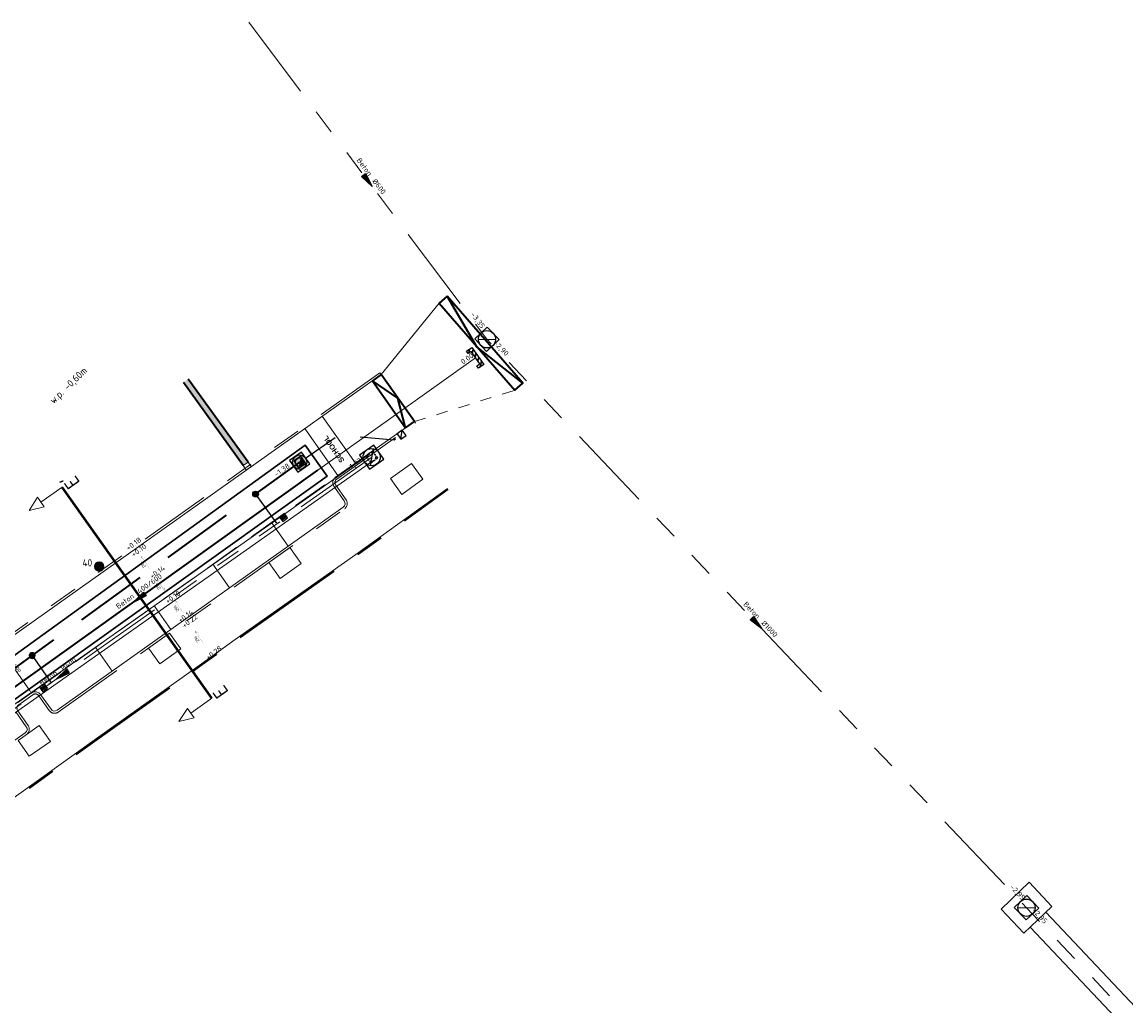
# Model space of a CAD drawing. Header units: metres. Extents: x 92403 to 95147, y 464428 to 465602.
# Tile 549 of 568: x 93373 to 93450, y 465283 to 465352. Entities that reach past the tile are written whole.
import ezdxf
from ezdxf.enums import TextEntityAlignment as Align

# ---------------------------------------------------------------- set-up
doc = ezdxf.new("R2010")
doc.units = ezdxf.units.M
for name, pattern in [('CENTER', [2, 1.25, -0.25, 0.25, -0.25]), ('DASHED', [0.75, 0.5, -0.25]), ('RI-GWA', [18.45, 6, -1.8, 1.75, -1.8, 1.75, -1.8, 1.75, -1.8]), ('RI-HWA', [7.4, 5, -2.4]), ('RI-HWA_KOLKAANSLUITING', [4.3, 2.5, -1.8]), ('VH-OPSLUITBAND_80X200', [14, 8, -2, 2, -2]), ('VH-TROTTOIRBAND', [15, 5, -2, 2, -2, 2, -2]), ('XX-HIDDEN', [4, 2, -2])]:
    doc.linetypes.add(name, pattern=pattern)
doc.layers.get('0').update_dxf_attribs({"linetype": 'CONTINUOUS'})
doc.layers.get('Defpoints').update_dxf_attribs({"linetype": 'CONTINUOUS'})
for name, color, linetype, lineweight, true_color in [('B-OI-RI-GWA_SCHILDMUUR-S', 7, 'CONTINUOUS', 25, 0xff8400), ('B-OI-RI-GWA_TRANSPORTLEIDING-G', 7, 'RI-GWA', 18, 0xff8400), ('B-XX-KL-ET_LS_OV_LICHTMAST-S', 7, 'CONTINUOUS', 9, 0xff0026), ('N-OI-RI-HWA_RIOOLPUT_INSPECTIEPUT-S', 7, 'CONTINUOUS', 25, 0x007bff), ('N-OI-RI-HWA_STROOMRICHTING-S', 7, 'CONTINUOUS', 25, 0x007bff), ('N-OI-RI-HWA_TRANSPORTLEIDING-G', 7, 'RI-HWA', 35, 0x007bff)]:
    doc.layers.add(name, color=color, linetype=linetype, lineweight=lineweight, true_color=true_color)
doc.layers.add('B-WE-RI-GWA_RIOOLPUT_INSPECTIEPUT-S', color=30, linetype='CONTINUOUS', lineweight=25, transparency=0.3)
for name, color, linetype, lineweight in [('B-WE-RI-GWA_STROOMRICHTING-S', 30, 'CONTINUOUS', 25), ('B-WE-RI-VOLSCHUIMEN-G', 130, 'RI-VOLSCHUIMEN', 18), ('B-WE-VH-VERHARDING_FUNDERING-G', 252, 'CONTINUOUS', 18), ('B-WE-WH-WATERPEIL-T25', 7, 'CONTINUOUS', 25), ('N-RO-VH-KANTOPSLUITING_ELEMENT_STALENSTRIP-G', 7, 'CONTINUOUS', 9), ('N-RO-VH-MATERIAALGRENS-G', 7, 'XX-HIDDEN', 5), ('N-RO-VW-MARKERING-G', 7, 'CONTINUOUS', 9), ('N-WE-GK-KISTDAM-G', 40, 'CONTINUOUS', 30), ('N-WE-IE-MEUBILAIR_WEGMEUBILAIR_LICHTMAST-T25', 7, 'CONTINUOUS', 25), ('N-WE-RI-HWA_HULPSTUK-S', 150, 'CONTINUOUS', 25), ('N-WE-RI-HWA_KOLK_STRAATKOLK-S', 150, 'CONTINUOUS', 25), ('N-WE-RI-HWA_KOLK_TROTTOIRKOLK-S', 150, 'CONTINUOUS', 25), ('N-WE-RI-HWA_KOLKAANSLUITING-G', 150, 'RI-HWA_KOLKAANSLUITING', 25), ('N-WE-RI-PUT-OPHOOGTEBRENGEN-S', 7, 'CONTINUOUS', 25), ('N-WE-RI-PUT_BETON-S', 7, 'CONTINUOUS', 25), ('N-WE-VH-KANTOPSLUITING_INRITBAND-G', 210, 'CONTINUOUS', 35), ('N-WE-VH-KANTOPSLUITING_OPSLUITBAND_80X200-G', 7, 'VH-OPSLUITBAND_80X200', 35), ('N-WE-VH-KANTOPSLUITING_TROTTOIRBAND-G', 7, 'VH-TROTTOIRBAND', 35), ('N-WE-VH-KANTOPSLUITING_VOORKANTBAND-G', 50, 'CONTINUOUS', 35), ('V-WE-RI-GWA_STROOMRICHTING-S', 30, 'CONTINUOUS', 25), ('V-WE-RI-VOLSCHUIMEN-G', 130, 'CONTINUOUS-V', 35), ('X-XX-AL-DETAIL-A', 7, 'CONTINUOUS', 13), ('X-XX-AL-HOOGTELABEL-T-afschot', 7, 'CONTINUOUS', 18), ('X-XX-AL-HOOGTELABEL-T18', 7, 'CONTINUOUS', 18), ('X-XX-AL-M', 7, 'CONTINUOUS', 18), ('X-XX-AL-REFERENTIE-G', 7, 'CONTINUOUS', 18), ('X-XX-AL-VERWIJZING-S', 7, 'CONTINUOUS', 13)]:
    doc.layers.add(name, color=color, linetype=linetype, lineweight=lineweight)
doc.layers.add('hulplijn profielen', color=7, linetype='CONTINUOUS')
doc.styles.add('1_500_2mm', font='arial.ttf', dxfattribs={"height": 1})
doc.styles.add('NLCS-ISO', font='NLCS-ISO.ttf')
doc.styles.add('NLCS-ISO-M100-T25', font='NLCS-ISO.ttf', dxfattribs={"height": 0.25})
doc.styles.add('NLCS-ISO-M200-T18', font='NLCS-ISO.ttf', dxfattribs={"height": 0.36})
doc.styles.add('NLCS-ISO-M200-T25', font='NLCS-ISO.ttf', dxfattribs={"height": 0.5})
doc.linetypes.add('CONTINUOUS-V', pattern='A,3.5,[24,NLCS.SHX,S=0.5,R=0,X=0,Y=0],3.5', length=7)
doc.linetypes.add('RI-VOLSCHUIMEN', pattern='A,0,[50,NLCS.SHX,S=0.5,R=0,X=0,Y=0],4', length=4)
doc.dimstyles.new('NLCS-M100-T25-PIJL_L2_H1', dxfattribs={"dimscale": 0.1, "dimtxt": 2.5, "dimasz": 2.5, "dimexe": 2, "dimexo": 2, "dimgap": 0.7, "dimtad": 1, "dimzin": 0, "dimdsep": 46, "dimtxsty": 'NLCS-ISO-M100-T25', "dimcen": 0, "dimdle": 2, "dimclrd": 256, "dimclre": 256, "dimclrt": 256, "dimadec": 1, "dimazin": 0, "dimtfac": 1, "dimtdec": 3, "dimtofl": 0, "dimtmove": 0, "dimatfit": 3, "dimfxl": 2, "dimfxlon": 1, "dimtfillclr": 256, "dimtolj": 1, "dimtzin": 0, "dimlwd": -1, "dimlwe": -1, "dimarcsym": 0})

# ---------------------------------------------------------------- blocks, each defined once
blk = doc.blocks.new('LIGHTWEL 4M')
at = {"true_color": 0xffffff}
h = blk.add_hatch(color=7, dxfattribs=at)
h.dxf.hatch_style = 1
edge = h.paths.add_edge_path()
edge.add_arc((0, 0), 0.33, 0, 360)
at = {"color": 18, "true_color": 0x000000}
for radius in [0.33, 0.04]:
    blk.add_circle((0, 0), radius, dxfattribs=at)
blk = doc.blocks.new('*D114')
at = {"layer": 'Defpoints', "color": 0, "transparency": 16777216}
for p in [(93371.159, 465308.274), (93371.159, 465308.274), (93373.465, 465305.005)]:
    blk.add_point(p, dxfattribs=at)
at = {"layer": 'X-XX-AL-M', "transparency": 16777216}
for p, q in [((93371.159, 465308.274), (93371.322, 465308.389)), ((93373.321, 465305.21), (93371.303, 465308.069)), ((93373.465, 465305.005), (93373.628, 465305.121))]:
    blk.add_line(p, q, dxfattribs=at)
for points in [[(93371.337, 465308.093), (93371.269, 465308.045), (93371.159, 465308.274)], [(93373.355, 465305.234), (93373.287, 465305.186), (93373.465, 465305.005)]]:
    blk.add_solid(points, dxfattribs=at)
at = {"layer": 'X-XX-AL-M', "transparency": 16777216, "insert": (93372.471, 465306.752), "char_height": 0.25, "attachment_point": 5, "rotation": 305.20466, "style": 'NLCS-ISO-M100-T25'}
blk.add_mtext('\\A1;4.00', dxfattribs=at)
blk = doc.blocks.new('SAL-VERWIJZING_DOORSNEDE_BOVEN-SO')
for p, q in [((-2, 9), (0, 14)), ((0, 14), (2, 9)), ((2, 9), (-2, 9)), ((0, 0), (0, 9))]:
    blk.add_line(p, q)
at = {"lineweight": 50, "style": 'NLCS-ISO'}
blk.add_attdef('...', text='', height=5, dxfattribs=at).set_placement((-0.05, -1.19), align=Align.TOP_CENTER)
blk = doc.blocks.new('TROTTOIRKOLK 450X450')
at = {"layer": 'N-WE-RI-HWA_KOLK_TROTTOIRKOLK-S'}
blk.add_line((-0.45, 0), (0, 0.45), dxfattribs=at)
at = {"layer": 'N-WE-RI-HWA_KOLK_TROTTOIRKOLK-S', "flags": 128}
blk.add_lwpolyline([(-0.45, 0), (0, 0), (0, 0.45), (-0.45, 0.45)], close=True, dxfattribs=at)
blk = doc.blocks.new('STRAATKOLK 415X375')
at = {"layer": 'N-WE-RI-HWA_KOLK_STRAATKOLK-S', "flags": 128}
blk.add_lwpolyline([(-0.415, 0), (0, 0), (0, 0.375), (-0.415, 0.375)], close=True, dxfattribs=at)
for points in [[(-0.344, 0.055), (-0.344, 0.32)], [(-0.275, 0.055), (-0.275, 0.32)], [(-0.207, 0.055), (-0.207, 0.32)], [(-0.137, 0.055), (-0.137, 0.32)], [(-0.068, 0.055), (-0.068, 0.32)]]:
    blk.add_lwpolyline(points, dxfattribs=at)
blk = doc.blocks.new('N-SRI-PUT_BETON-SO')
blk.add_hatch(color=256).paths.add_polyline_path([(1.41, 1.41, 0.664858), (-2, 0.02), (-2, -0.02, 0.196534), (-1.41, -1.41)])
at = {"lineweight": -3, "flags": 128}
blk.add_lwpolyline([(2, -2), (2, 2), (-2, 2), (-2, -2)], close=True, dxfattribs=at)
at = {"lineweight": -3}
blk.add_circle((0, 0), 2, dxfattribs=at)
blk = doc.blocks.new('N-SRI-PUT_HWA-SO')
h = blk.add_hatch(color=256)
h.dxf.hatch_style = 1
h.paths.add_polyline_path([(-2, 0, 1), (2, 0, 1)])
at = {"lineweight": -3, "flags": 128}
blk.add_lwpolyline([(-2, -2), (2, -2), (2, 2), (-2, 2)], close=True, dxfattribs=at)
at = {"lineweight": -3}
blk.add_circle((0, 0), 2, dxfattribs=at)
blk = doc.blocks.new('B-SRI-PUT_GWA-SO')
blk.add_line((-1.41, -1.41), (1.41, 1.41))
at = {"lineweight": -3, "flags": 128}
blk.add_lwpolyline([(2, -2), (2, 2), (-2, 2), (-2, -2)], close=True, dxfattribs=at)
at = {"lineweight": -3}
blk.add_circle((0, 0), 2, dxfattribs=at)
blk = doc.blocks.new('*U276')
at = {"ltscale": 0.1}
blk.add_hatch(color=256, dxfattribs=at).paths.add_polyline_path([(-2.5, 0), (2.5, -0.83), (2.5, 0.83)])
at = {"ltscale": 0.1, "flags": 128}
blk.add_lwpolyline([(-2.5, 0), (2.5, -0.83), (2.5, 0.83)], close=True, dxfattribs=at)
at = {"ltscale": 0.1, "style": 'NLCS-ISO'}
for tag, p in [('BOBL', (-130.09, 0)), ('MAT', (-0.5, 0.5))]:
    blk.add_attdef(tag, text='', height=1.8, dxfattribs=at).set_placement(p, align=Align.BOTTOM_RIGHT)
for tag, p in [('DIA', (0.5, 0.5)), ('BOBR', (129.66, 0))]:
    blk.add_attdef(tag, text='', height=1.8, dxfattribs=at).set_placement(p, align=Align.BOTTOM_LEFT)
at = {"ltscale": 0.1, "style": 'NLCS-ISO', "flags": 1}
blk.add_attdef('PUTNR-L', text='', height=1.8, dxfattribs=at).set_placement((-0.82, -5.89), align=Align.BOTTOM_RIGHT)
at = {"ltscale": 0.1, "style": 'NLCS-ISO'}
blk.add_attdef('JVA', text='', height=1.8, dxfattribs=at).set_placement((0, -1), align=Align.TOP_CENTER)
at = {"ltscale": 0.1, "style": 'NLCS-ISO', "flags": 1}
blk.add_attdef('PUTNR-L', text='', height=1.8, dxfattribs=at).set_placement((1.95, -5.77), align=Align.BOTTOM_LEFT)
blk = doc.blocks.new('SRI-SCHILDMUUR-SO')
for p, q in [((-4, 8.9), (2.3, 14.5)), ((-4, 8.4), (2.9, 14.5)), ((-4, 2.2), (0, 5.8)), ((-4, 1.6), (0, 5.2)), ((-4, -4.5), (0, -1)), ((-4, -5.1), (0, -1.5)), ((-4, -11.2), (0, -7.7)), ((-4, -11.8), (0, -8.2)), ((-0.1, -14.5), (4.3, -10.5)), ((0.5, -14.5), (4.9, -10.5))]:
    blk.add_line(p, q)
blk.add_lwpolyline([(4.9, 10.5), (0, 10.5), (0, -10.5), (4.9, -10.5), (4.9, -14.5), (-4, -14.5), (-4, 14.5), (4.9, 14.5)], close=True)
blk = doc.blocks.new('SRI-PUT_OPHOOGTEBRENGEN-SO')
at = {"lineweight": -3}
for points in [[(-1.01, 1.99), (-2.01, 1.99), (-2.01, 0.99)], [(-2.01, 0.49), (-2.01, -0.51)], [(0.49, 1.99), (-0.51, 1.99)], [(1.99, 0.99), (1.99, 1.99), (0.99, 1.99)], [(1.99, -0.51), (1.99, 0.49)], [(-0.51, -2.01), (0.49, -2.01)], [(0.99, -2.01), (1.99, -2.01), (1.99, -1.01)]]:
    blk.add_lwpolyline(points, dxfattribs=at)
blk.add_lwpolyline([(-1.01, -2.01), (-2.01, -2.01), (-2.01, -1.01)])
for start, end in [(165.0024, 195.0024), (120.0024, 150.0024), (74.9976, 104.9976), (29.9976, 59.9976), (344.9976, 14.9976), (210.0024, 240.0024), (255.0024, 285.0024), (299.9976, 329.9976)]:
    blk.add_arc((-0.01, -0.01), 2, start, end, dxfattribs=at)
blk = doc.blocks.new('SRI-HULP_INLAAT_KOLK-SO')
h = blk.add_hatch(color=256)
edge = h.paths.add_edge_path()
edge.add_arc((0, 0), 1, 0, 360)
blk.add_circle((0, 0), 1)
blk = doc.blocks.new('*U365')
at = {"ltscale": 0.1}
blk.add_hatch(color=256, dxfattribs=at).paths.add_polyline_path([(-2.5, 0), (2.5, -0.83), (2.5, 0.83)])
at = {"ltscale": 0.1, "flags": 128}
blk.add_lwpolyline([(-2.5, 0), (2.5, -0.83), (2.5, 0.83)], close=True, dxfattribs=at)
at = {"ltscale": 0.1, "style": 'NLCS-ISO'}
for tag, p in [('BOBL', (-122, 0)), ('MAT', (-1, 0.5))]:
    blk.add_attdef(tag, text='', height=1.8, dxfattribs=at).set_placement(p, align=Align.BOTTOM_RIGHT)
for tag, p in [('DIA', (1, 0.5)), ('BOBR', (122.13, 0))]:
    blk.add_attdef(tag, text='', height=1.8, dxfattribs=at).set_placement(p, align=Align.BOTTOM_LEFT)
blk.add_attdef('JVA', text='', height=1.8, dxfattribs=at).set_placement((0, -1), align=Align.TOP_CENTER)
blk = doc.blocks.new('*U405')
at = {"ltscale": 0.1}
blk.add_hatch(color=256, dxfattribs=at).paths.add_polyline_path([(2.5, 0), (-2.5, -0.83), (-2.5, 0.83)])
at = {"ltscale": 0.1, "flags": 128}
blk.add_lwpolyline([(2.5, 0), (-2.5, -0.83), (-2.5, 0.83)], close=True, dxfattribs=at)
at = {"ltscale": 0.1, "style": 'NLCS-ISO'}
for tag, p in [('BOBL', (-145.73, 0)), ('MAT', (-1, 0.5))]:
    blk.add_attdef(tag, text='', height=1.8, dxfattribs=at).set_placement(p, align=Align.BOTTOM_RIGHT)
for tag, p in [('DIA', (1, 0.5)), ('BOBR', (144.49, 0))]:
    blk.add_attdef(tag, text='', height=1.8, dxfattribs=at).set_placement(p, align=Align.BOTTOM_LEFT)
blk.add_attdef('JVA', text='', height=1.8, dxfattribs=at).set_placement((0, -1), align=Align.TOP_CENTER)
blk = doc.blocks.new('*U406')
at = {"ltscale": 0.1}
blk.add_hatch(color=256, dxfattribs=at).paths.add_polyline_path([(2.5, 0), (-2.5, -0.83), (-2.5, 0.83)])
at = {"ltscale": 0.1, "flags": 128}
blk.add_lwpolyline([(2.5, 0), (-2.5, -0.83), (-2.5, 0.83)], close=True, dxfattribs=at)
at = {"ltscale": 0.1, "style": 'NLCS-ISO'}
for tag, p in [('BOBL', (-127.37, 0)), ('MAT', (-1, 0.5))]:
    blk.add_attdef(tag, text='', height=1.8, dxfattribs=at).set_placement(p, align=Align.BOTTOM_RIGHT)
for tag, p in [('DIA', (1, 0.5)), ('BOBR', (127.02, 0))]:
    blk.add_attdef(tag, text='', height=1.8, dxfattribs=at).set_placement(p, align=Align.BOTTOM_LEFT)
blk.add_attdef('JVA', text='', height=1.8, dxfattribs=at).set_placement((0, -1), align=Align.TOP_CENTER)
blk = doc.blocks.new('*U407')
at = {"ltscale": 0.1}
blk.add_hatch(color=256, dxfattribs=at).paths.add_polyline_path([(2.5, 0), (-2.5, -0.83), (-2.5, 0.83)])
at = {"ltscale": 0.1, "flags": 128}
blk.add_lwpolyline([(2.5, 0), (-2.5, -0.83), (-2.5, 0.83)], close=True, dxfattribs=at)
at = {"ltscale": 0.1, "style": 'NLCS-ISO'}
for tag, p in [('BOBL', (-5.78, 0)), ('MAT', (-1, 0.5))]:
    blk.add_attdef(tag, text='', height=1.8, dxfattribs=at).set_placement(p, align=Align.BOTTOM_RIGHT)
for tag, p in [('DIA', (1, 0.5)), ('BOBR', (58.55, 0))]:
    blk.add_attdef(tag, text='', height=1.8, dxfattribs=at).set_placement(p, align=Align.BOTTOM_LEFT)
blk.add_attdef('JVA', text='', height=1.8, dxfattribs=at).set_placement((0, -1), align=Align.TOP_CENTER)
blk = doc.blocks.new('*U416')
at = {"ltscale": 0.1}
blk.add_hatch(color=256, dxfattribs=at).paths.add_polyline_path([(-2.5, 0), (2.5, 0.83), (2.5, -0.83)])
at = {"ltscale": 0.1, "flags": 128}
blk.add_lwpolyline([(-2.5, 0), (2.5, 0.83), (2.5, -0.83)], close=True, dxfattribs=at)
at = {"ltscale": 0.1, "style": 'NLCS-ISO'}
for tag, p in [('BOBL', (-67.6, 0)), ('MAT', (-1, 0.5))]:
    blk.add_attdef(tag, text='', height=1.8, dxfattribs=at).set_placement(p, align=Align.BOTTOM_RIGHT)
for tag, p in [('DIA', (1, 0.5)), ('BOBR', (138.86, 0))]:
    blk.add_attdef(tag, text='', height=1.8, dxfattribs=at).set_placement(p, align=Align.BOTTOM_LEFT)
blk.add_attdef('JVA', text='', height=1.8, dxfattribs=at).set_placement((0, -1), align=Align.TOP_CENTER)

msp = doc.modelspace()

# ---------------------------------------------------------------- hatches: boundary and pattern name
at = {"layer": 'X-XX-AL-DETAIL-A', "true_color": 0xccaea8}
h = msp.add_hatch(color=253, dxfattribs=at)
h.dxf.hatch_style = 1
h.paths.add_polyline_path([(93388.173852, 465320.810199), (93384.018166, 465326.575878), (93384.354841, 465326.818519), (93388.512295, 465321.050387)])

# ---------------------------------------------------------------- linework, layer by layer
at = {"layer": 'B-OI-RI-GWA_TRANSPORTLEIDING-G', "flags": 128}
for points in [[(93388.56, 465351.63), (93405.12, 465329.59), (93442.62, 465290.09), (93484.957, 465245.278), (93533.232, 465245.594)], [(93397.106, 465321.399), (93354.082, 465291.114), (93307.593, 465257.966), (93262.886304, 465225.82035), (93220.572, 465195.362)]]:
    msp.add_lwpolyline(points, dxfattribs=at)
at = {"layer": 'B-WE-RI-VOLSCHUIMEN-G'}
msp.add_lwpolyline([(93393.374941, 465320.491518), (93404.319449, 465328.309322)], dxfattribs=at)
at = {"layer": 'B-WE-VH-VERHARDING_FUNDERING-G', "lineweight": 13, "flags": 128}
for points in [[(93396.962099, 465321.603432), (93353.937478, 465291.317995), (93307.447456, 465258.169266), (93262.740357, 465226.023327), (93220.425949, 465195.564902)], [(93397.249901, 465321.194568), (93354.226522, 465290.910005), (93307.738544, 465257.762734), (93263.032251, 465225.617374), (93220.718051, 465195.159098)], [(93443.954932, 465289.769132), (93484.575061, 465246.77437)], [(93442.864589, 465288.739009), (93483.484718, 465245.744247)]]:
    msp.add_lwpolyline(points, dxfattribs=at)
msp.add_lwpolyline([(93442.428452, 465288.32696), (93444.391069, 465290.181181), (93442.811548, 465291.85304), (93440.848931, 465289.998819), (93442.428452, 465288.32696)], close=True, dxfattribs=at)
at = {"layer": 'hulplijn profielen', "linetype": 'CENTER', "elevation": 0.283, "flags": 128}
msp.add_lwpolyline([(93382.789458, 465309.170386), (93381.018684, 465311.665283), (93380.375479, 465312.571515)], dxfattribs=at)
at = {"layer": 'N-OI-RI-HWA_TRANSPORTLEIDING-G', "flags": 128}
msp.add_lwpolyline([(93346.971151, 465288.424159), (93392.102235, 465321.048566)], dxfattribs=at)
at = {"layer": 'N-RO-VH-KANTOPSLUITING_ELEMENT_STALENSTRIP-G', "color": 30, "flags": 128}
for points in [[(93399.866683, 465320.959534), (93398.407136, 465319.9061), (93399.197212, 465318.811439), (93400.656759, 465319.864873)], [(93391.422088, 465315.115742), (93389.954411, 465314.073665), (93390.735969, 465312.972907), (93392.203646, 465314.014984)], [(93383.057024, 465309.176399), (93381.589347, 465308.134322), (93382.370905, 465307.033564), (93383.838582, 465308.07564)], [(93374.000705, 465302.752168), (93372.529929, 465301.714471), (93373.308202, 465300.611388), (93374.778979, 465301.649086)]]:
    msp.add_lwpolyline(points, close=True, dxfattribs=at)
at = {"layer": 'N-RO-VH-MATERIAALGRENS-G', "ltscale": 0.4, "flags": 128}
msp.add_lwpolyline([(93400.077028, 465323.87043), (93407.047321, 465326.047922)], dxfattribs=at)
at = {"layer": 'N-RO-VW-MARKERING-G', "ltscale": 5, "flags": 128}
for points in [[(93395.981422, 465320.980799), (93393.675427, 465324.249191)], [(93394.755775, 465320.116051), (93392.44978, 465323.384443)]]:
    msp.add_lwpolyline(points, dxfattribs=at)
at = {"layer": 'N-RO-VW-MARKERING-G', "linetype": 'DASHED', "ltscale": 5, "flags": 128}
for points in [[(93373.470647, 465305.009452), (93394.591429, 465320.000098)], [(93391.29945, 465315.212631), (93390.147199, 465316.845769)], [(93387.222551, 465312.317961), (93386.069802, 465313.951804)], [(93383.145652, 465309.42329), (93382.009321, 465311.033864)], [(93379.076829, 465306.517174), (93377.923831, 465308.15137)]]:
    msp.add_lwpolyline(points, dxfattribs=at)
at = {"layer": 'N-WE-GK-KISTDAM-G', "flags": 128}
msp.add_lwpolyline([(93210.763383, 465172.872229), (93201.886615, 465183.30491), (93210.736267, 465190.814572), (93205.169395, 465197.317295), (93206.822913, 465198.616944), (93212.552339, 465191.915977), (93221.912831, 465199.326014), (93258.944729, 465226.336996), (93295.953077, 465253.330078), (93346.53177, 465289.031978), (93392.473191, 465322.242162), (93394.012746, 465320.086867), (93347.88791, 465287.143259), (93297.51444, 465251.166815), (93259.538016, 465223.634792), (93259.189039, 465224.121938), (93222.820307, 465198.132024), (93213.476267, 465190.734266), (93213.64833, 465190.531501), (93204.848671, 465183.064261), (93212.362775, 465174.233091)], dxfattribs=at)
at = {"layer": 'N-WE-RI-HWA_KOLKAANSLUITING-G', "flags": 128}
for points in [[(93392.511744, 465321.33545), (93394.868582, 465322.958945), (93398.660913, 465322.59081), (93398.997578, 465322.833465)], [(93389.039853, 465318.834828), (93390.475346, 465316.843197), (93390.812011, 465317.085853)], [(93373.506512, 465307.606069), (93374.823552, 465305.711151), (93374.482778, 465305.4743)]]:
    msp.add_lwpolyline(points, dxfattribs=at)
at = {"layer": 'N-WE-VH-KANTOPSLUITING_INRITBAND-G', "flags": 128}
for points in [[(93402.356441, 465332.593889), (93401.790146, 465332.102148), (93407.047321, 465326.047922), (93407.613617, 465326.539663)], [(93397.771033, 465327.138822), (93397.15821, 465326.706448), (93399.464205, 465323.438056), (93400.077028, 465323.87043)]]:
    msp.add_lwpolyline(points, close=True, dxfattribs=at)
for points in [[(93407.613617, 465326.539663), (93404.418733, 465329.075035), (93402.356441, 465332.593889)], [(93399.464205, 465323.438056), (93398.924031, 465325.504626), (93397.15821, 465326.706448)]]:
    msp.add_lwpolyline(points, dxfattribs=at)
at = {"layer": 'N-WE-VH-KANTOPSLUITING_OPSLUITBAND_80X200-G', "flags": 128}
msp.add_lwpolyline([(93353.682, 465284.598), (93358.341, 465287.797), (93372.64, 465297.909), (93377.86, 465301.672), (93385.335, 465306.978), (93387.657, 465308.656), (93396.043, 465314.559), (93402.429, 465319.166)], dxfattribs=at)
at = {"layer": 'N-WE-VH-KANTOPSLUITING_TROTTOIRBAND-G', "lineweight": 15}
for points in [[(93397.684277, 465327.261226), (93370.097659, 465307.70861, -0.414213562), (93369.67958, 465307.78079, 0.414213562), (93368.982782, 465307.90109), (93351.228378, 465295.374574), (93348.45903, 465293.405972), (93326.49643, 465277.793767), (93325.473877, 465277.070174), (93307.086234, 465264.058448), (93300.251947, 465259.186284), (93295.944924, 465256.115807)], [(93345.895412, 465285.326329), (93351.419806, 465289.253368, -0.415249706), (93351.838751, 465289.181801), (93352.55785, 465288.16259, 0.415249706), (93353.186267, 465288.05524), (93355.337692, 465289.584588), (93373.116778, 465302.128519, 0.414213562), (93373.225048, 465302.755637), (93372.504424, 465303.77701, -0.414213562), (93372.576604, 465304.195089), (93373.557122, 465304.886887, -0.414213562), (93373.975201, 465304.814707), (93374.695824, 465303.793335, 0.414373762), (93375.323144, 465303.685207), (93395.218279, 465317.811105, 0.414053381), (93395.326348, 465318.438081), (93394.605724, 465319.459454, -0.414213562), (93394.677904, 465319.877533), (93400.163503, 465323.747865)]]:
    msp.add_lwpolyline(points, format="xyb", dxfattribs=at)
at = {"layer": 'N-WE-VH-KANTOPSLUITING_TROTTOIRBAND-G', "lineweight": 15, "flags": 128}
msp.add_lwpolyline([(93388.730678, 465320.747398), (93388.512295, 465321.050387), (93388.173852, 465320.810199), (93388.394013, 465320.504743), (93388.730678, 465320.747398)], dxfattribs=at)
at = {"layer": 'N-WE-VH-KANTOPSLUITING_VOORKANTBAND-G', "linetype": 'Continuous', "lineweight": 15}
for points in [[(93296.031997, 465255.993667), (93300.33902, 465259.064144), (93307.173094, 465263.936156), (93325.560522, 465276.94773), (93326.583207, 465277.671416), (93348.545938, 465293.283714), (93351.31507, 465295.252162), (93369.069257, 465307.778525, -0.414213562), (93369.557016, 465307.694315), (93369.557016, 465307.694315, 0.414213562), (93370.184134, 465307.586046), (93370.17822, 465307.581873), (93371.154149, 465308.270434), (93392.274932, 465323.26108), (93397.771033, 465327.138822), (93397.684277, 465327.261226)], [(93400.163503, 465323.747865), (93400.077028, 465323.87043), (93394.591429, 465320.000098, 0.414213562), (93394.48316, 465319.372979), (93395.203783, 465318.351607, -0.414213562), (93395.131603, 465317.933528), (93375.236468, 465303.80763, -0.414213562), (93374.818389, 465303.87981), (93374.097765, 465304.901182, 0.414213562), (93373.470647, 465305.009452), (93372.490129, 465304.317653, 0.414213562)], [(93372.381859, 465303.690535), (93373.102483, 465302.669162, -0.414213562), (93373.030303, 465302.251083), (93355.251, 465289.707)]]:
    msp.add_lwpolyline(points, format="xyb", dxfattribs=at)
at = {"layer": 'N-WE-VH-KANTOPSLUITING_VOORKANTBAND-G', "flags": 128}
for points in [[(93388.173852, 465320.810199), (93384.018166, 465326.575878)], [(93388.512295, 465321.050387), (93384.354841, 465326.818519)]]:
    msp.add_lwpolyline(points, dxfattribs=at)
at = {"layer": 'N-WE-VH-KANTOPSLUITING_VOORKANTBAND-G', "linetype": 'Continuous', "lineweight": 15, "flags": 128}
msp.add_lwpolyline([(93353.636717, 465284.66395), (93358.295261, 465287.862637), (93372.593512, 465297.974108), (93377.813455, 465301.737067), (93385.288417, 465307.04304), (93387.610545, 465308.721132), (93395.996572, 465314.624151), (93402.382195, 465319.230879)], dxfattribs=at)
at = {"layer": 'V-WE-RI-VOLSCHUIMEN-G', "flags": 128}
msp.add_lwpolyline([(93221.883432, 465198.338884), (93256.927536, 465223.384146), (93294.149789, 465249.623901), (93331.600968, 465276.372526), (93368.475814, 465302.705747), (93393.374941, 465320.491518)], dxfattribs=at)
at = {"layer": 'X-XX-AL-HOOGTELABEL-T-afschot', "const_width": 0.008865}
for points in [[(93381.327499, 465314.381078), (93381.105239, 465314.485747), (93381.125723, 465314.24093)], [(93381.691332, 465313.64193), (93381.105239, 465314.485747)], [(93382.149117, 465312.966766), (93382.71609, 465312.109986)], [(93382.701116, 465312.355202), (93382.71609, 465312.109986), (93382.49624, 465312.219626)], [(93383.647746, 465311.332566), (93383.425486, 465311.437235), (93383.44597, 465311.192418)], [(93384.011579, 465310.593419), (93383.425486, 465311.437235)], [(93385.054668, 465309.190105), (93384.832408, 465309.294774), (93384.852892, 465309.049957)], [(93385.418501, 465308.450958), (93384.832408, 465309.294774)]]:
    msp.add_lwpolyline(points, dxfattribs=at)
at = {"layer": 'X-XX-AL-REFERENTIE-G', "flags": 128}
msp.add_lwpolyline([(93397.771033, 465327.138822), (93401.790146, 465332.102148)], dxfattribs=at)
at = {"layer": 'X-XX-AL-VERWIJZING-S', "lineweight": 50, "elevation": 0.283, "flags": 128}
msp.add_lwpolyline([(93385.993392, 465304.656264), (93375.583962, 465319.32243)], dxfattribs=at)

# ---------------------------------------------------------------- block references
at = {"layer": 'B-OI-RI-GWA_SCHILDMUUR-S', "xscale": 0.05, "yscale": 0.05, "zscale": 0.05, "rotation": 215.5387129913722}
msp.add_blockref('SRI-SCHILDMUUR-SO', (93404.319449, 465328.309322), dxfattribs=at)
at = {"layer": 'B-WE-RI-GWA_RIOOLPUT_INSPECTIEPUT-S'}
for p, xscale, yscale, zscale, rotation in [((93405.12, 465329.59), 0.3, 0.3, 0.3, 313.3732578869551), ((93397.106, 465321.399), 0.3000000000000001, 0.3000000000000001, 0.3000000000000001, 215.142076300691), ((93442.62, 465290.09), 0.3, 0.3, 0.3, 313.3732578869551)]:
    msp.add_blockref('B-SRI-PUT_GWA-SO', p, dxfattribs=dict(at, xscale=xscale, yscale=yscale, zscale=zscale, rotation=rotation))
at = {"layer": 'B-WE-RI-GWA_STROOMRICHTING-S'}
ref = msp.add_blockref('*U407', (93396.84, 465340.61), dxfattribs=dict(at, xscale=0.2, yscale=0.2, zscale=0.2, rotation=306.9197778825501))
ref.add_attrib('MAT', 'Beton', dxfattribs={"layer": '0', "ltscale": 0.1, "height": 0.36, "rotation": 306.91977788, "style": 'NLCS-ISO'}).set_placement((93396.799808, 465340.829965), align=Align.BOTTOM_RIGHT)
ref.add_attrib('DIA', '%%C600', dxfattribs={"layer": '0', "ltscale": 0.1, "height": 0.36, "rotation": 306.91977788, "style": 'NLCS-ISO'}).set_placement((93397.040087, 465340.510174), align=Align.BOTTOM_LEFT)
ref.add_attrib('BOBR', '-3,35', dxfattribs={"layer": '0', "ltscale": 0.1, "height": 0.36, "rotation": 306.91977788, "style": 'NLCS-ISO'}).set_placement((93403.874458, 465331.247715), align=Align.BOTTOM_LEFT)
at = {"layer": 'B-WE-RI-GWA_STROOMRICHTING-S', "xscale": 0.2, "yscale": 0.2, "zscale": 0.2}
for name, p, rotation, values in [('*U406', (93423.87, 465309.84), 313.5121324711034, {'MAT': 'Beton', 'DIA': '%%C1000', 'BOBL': '-2,90', 'BOBR': '-2,95'}), ('*U365', (93375.594, 465306.2565), 35.1420763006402, {'MAT': 'Beton', 'DIA': '%%C400', 'BOBL': '-1,44', 'BOBR': '-1,33'}), ('*U405', (93463.7885, 465267.684), 313.3732578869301, {'MAT': 'Beton', 'DIA': '%%C1000', 'BOBL': '-2,95', 'BOBR': '-3,00'})]:
    msp.add_blockref(name, p, dxfattribs=dict(at, rotation=rotation)).add_auto_attribs(values)
at = {"layer": 'B-XX-KL-ET_LS_OV_LICHTMAST-S'}
msp.add_blockref('LIGHTWEL 4M', (93378.168868, 465313.796968), dxfattribs=at)
at = {"layer": 'N-OI-RI-HWA_RIOOLPUT_INSPECTIEPUT-S', "xscale": 0.25, "yscale": 0.25, "zscale": 0.25, "rotation": 215.0134407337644}
msp.add_blockref('N-SRI-PUT_HWA-SO', (93392.102235, 465321.048566), dxfattribs=at)
at = {"layer": 'N-OI-RI-HWA_STROOMRICHTING-S', "xscale": 0.2, "yscale": 0.2, "zscale": 0.2, "rotation": 35.86245465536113}
msp.add_blockref('*U276', (93369.536693, 465304.736362), dxfattribs=at).add_auto_attribs({'MAT': 'PVC', 'DIA': '%%C400', 'BOBL': '-1,44', 'BOBR': '-1,38'})
at = {"layer": 'N-WE-RI-HWA_HULPSTUK-S', "yscale": 0.2, "zscale": 0.2}
for p, xscale, rotation in [((93389.039853, 465318.834828), 0.2, 35.86245465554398), ((93373.506512, 465307.606069), -0.2, 34.72095656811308)]:
    msp.add_blockref('SRI-HULP_INLAAT_KOLK-SO', p, dxfattribs=dict(at, xscale=xscale, rotation=rotation))
at = {"layer": 'N-WE-RI-HWA_KOLK_STRAATKOLK-S'}
for name, p, rotation in [('TROTTOIRKOLK 450X450', (93399.494985, 465322.909043), 35.20465750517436), ('STRAATKOLK 415X375', (93391.258309, 465317.176401), 35.78265445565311), ('STRAATKOLK 415X375', (93374.58013, 465305.336764), 35.29170679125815)]:
    msp.add_blockref(name, p, dxfattribs=dict(at, rotation=rotation))
at = {"layer": 'N-WE-RI-PUT-OPHOOGTEBRENGEN-S', "xscale": 0.15, "yscale": 0.15, "zscale": 0.15, "rotation": 215.2116412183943}
msp.add_blockref('SRI-PUT_OPHOOGTEBRENGEN-SO', (93397.106447, 465321.402794), dxfattribs=at)
at = {"layer": 'N-WE-RI-PUT_BETON-S', "xscale": 0.15, "yscale": 0.15, "zscale": 0.15, "rotation": 213.7455072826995}
msp.add_blockref('N-SRI-PUT_BETON-SO', (93392.102235, 465321.048566), dxfattribs=at)
at = {"layer": 'V-WE-RI-GWA_STROOMRICHTING-S', "xscale": 0.2, "yscale": 0.2, "zscale": 0.2, "rotation": 35.53871299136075}
msp.add_blockref('*U416', (93380.925378, 465311.598633), dxfattribs=at).add_auto_attribs({'MAT': 'Beton', 'DIA': '400/600', 'BOBL': '0.00', 'BOBR': '0.00'})
at = {"layer": 'X-XX-AL-VERWIJZING-S', "xscale": 0.2000000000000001, "yscale": 0.2000000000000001, "zscale": 0.2000000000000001, "rotation": 125.3660153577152}
for p, values in [((93375.583962, 465319.32243, 0.283), {'...': "E'"}), ((93385.993392, 465304.656264, 0.283), {'...': 'E'})]:
    msp.add_blockref('SAL-VERWIJZING_DOORSNEDE_BOVEN-SO', p, dxfattribs=at).add_auto_attribs(values)

# ---------------------------------------------------------------- texts
at = {"layer": 'B-WE-WH-WATERPEIL-T25', "insert": (93374.658824, 465325.42485), "char_height": 0.5, "attachment_point": 1, "rotation": 43.91073676, "style": 'NLCS-ISO-M200-T25'}
msp.add_mtext_dynamic_manual_height_columns('w.p. -0,60m ', width=5.11952087, gutter_width=2.5, heights=[0], dxfattribs=at)
at = {"layer": 'N-RO-VW-MARKERING-G', "insert": (93394.934683, 465320.970219), "char_height": 0.36, "attachment_point": 1, "rotation": 125.0721118, "style": 'NLCS-ISO-M200-T18'}
msp.add_mtext_dynamic_manual_height_columns('{\\fArial|b1|i0|c0|p34;SCHOOL}', width=1.70507293, gutter_width=1.8, heights=[0], dxfattribs=at)
at = {"layer": 'N-WE-IE-MEUBILAIR_WEGMEUBILAIR_LICHTMAST-T25', "insert": (93376.999187, 465314.303934), "char_height": 0.5, "attachment_point": 1, "style": 'NLCS-ISO-M200-T25'}
msp.add_mtext_dynamic_manual_height_columns('40', width=3.78348824, gutter_width=6.25, heights=[0], dxfattribs=at)
at = {"layer": 'X-XX-AL-HOOGTELABEL-T-afschot', "char_height": 0.22, "width": 4.66934953, "style": '1_500_2mm'}
for insert, attachment_point, rotation in [((93381.239589, 465313.685706), 1, 124.44076366), ((93382.022588, 465312.530901), 3, 123.83661766), ((93383.559836, 465310.637194), 1, 124.44076366), ((93384.966758, 465308.494733), 1, 124.44076366)]:
    msp.add_mtext('2%', dxfattribs=dict(at, insert=insert, attachment_point=attachment_point, rotation=rotation))
at = {"layer": 'X-XX-AL-HOOGTELABEL-T18', "char_height": 0.36, "width": 4.66934953, "attachment_point": 1, "style": 'NLCS-ISO-M200-T18'}
for s, insert, rotation in [('+0.18', (93379.979289, 465315.179432), 35.76324866), ('\\pxt6;+0.10', (93380.353113, 465314.739144), 35.76324866), ('+0.14', (93381.634797, 465313.218157), 35.76324866), ('+0.10', (93382.725532, 465311.476098), 35.76324866), ('+0.14', (93383.59654, 465310.162633), 35.76324866), ('+0.22', (93383.870858, 465309.790095), 37.12131121), ('+0.28', (93385.530114, 465307.573343), 37.12131121)]:
    msp.add_mtext(s, dxfattribs=dict(at, insert=insert, rotation=rotation))

# ---------------------------------------------------------------- dimensions: what is measured, and where the dimension line sits
at = {"layer": 'X-XX-AL-M'}
dim = msp.add_aligned_dim(p1=(93373.464732, 465305.005279), p2=(93371.158737, 465308.273671), distance=0, dimstyle='NLCS-M100-T25-PIJL_L2_H1', dxfattribs=at)
dim.commit()
dim.dimension.update_dxf_attribs({"geometry": '*D114', "text_midpoint": (93372.471069, 465306.751892)})

doc.saveas('drawing.dxf')
